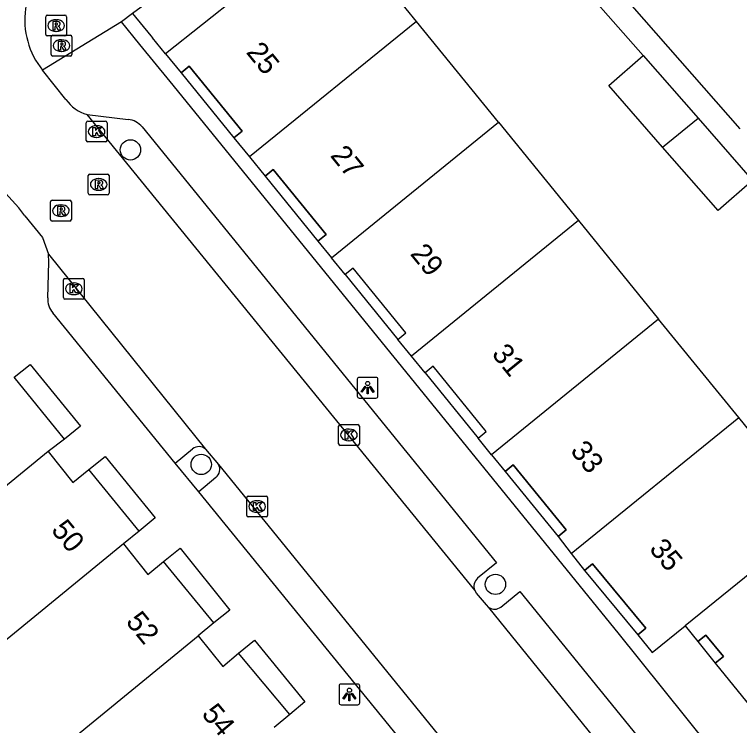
# Model space of a CAD drawing. Extents: x 161772 to 163123, y 383092 to 383917.
# Drawn here: x 162185.56 to 162220.42, y 383259.47 to 383293.68 of the extents above; entities that cross this region are included whole.
import ezdxf

# ---------------------------------------------------------------- set-up
doc = ezdxf.new("R2010")
doc.units = 0
for name, color, linetype in [('IMGEO_Boom', 7, 'Continuous'), ('IMGEO_Hek', 7, 'Continuous'), ('IMGEO_Kolk', 7, 'Continuous'), ('IMGEO_Lichtpunt', 7, 'Continuous'), ('IMGEO_Muur', 7, 'Continuous'), ('IMGEO_Pand', 7, 'Continuous'), ('IMGEO_Pand_nummerreeks', 7, 'Continuous'), ('IMGEO_Pand_overbouw', 7, 'Continuous'), ('IMGEO_Parkeervlak_open', 7, 'Continuous'), ('IMGEO_Rijbaan_lokaal_open', 7, 'Continuous'), ('IMGEO_Rioolput', 7, 'Continuous'), ('IMGEO_Voetpad_open', 7, 'Continuous')]:
    doc.layers.add(name, color=color, linetype=linetype)

msp = doc.modelspace()

# ---------------------------------------------------------------- linework, layer by layer
at = {"layer": 'IMGEO_Boom'}
for centre in [(162191.132, 383287.163), (162194.54, 383272.031), (162208.682, 383266.259)]:
    msp.add_circle(centre, 0.489, dxfattribs=at)
at = {"layer": 'IMGEO_Hek'}
msp.add_lwpolyline([(162192.823, 383291.783), (162192.195, 383292.557)], dxfattribs=at)
at = {"layer": 'IMGEO_Kolk'}
for p, q in [((162189.084, 383288.544), (162189.936, 383288.544)), ((162189.009, 383287.618), (162189.009, 383288.47)), ((162189.497, 383288.324), (162189.522, 383288.324)), ((162190.01, 383288.47), (162190.01, 383287.618)), ((162189.936, 383287.544), (162189.084, 383287.544)), ((162189.52, 383287.764), (162189.495, 383287.764)), ((162187.909, 383280.056), (162187.909, 383280.908)), ((162187.984, 383280.982), (162188.836, 383280.982)), ((162188.91, 383280.908), (162188.91, 383280.056)), ((162188.397, 383280.762), (162188.422, 383280.762)), ((162188.42, 383280.202), (162188.395, 383280.202)), ((162188.836, 383279.982), (162187.984, 383279.982)), ((162201.14, 383273.022), (162201.14, 383273.874)), ((162201.215, 383273.948), (162202.067, 383273.948)), ((162202.141, 383273.874), (162202.141, 383273.022)), ((162201.628, 383273.728), (162201.653, 383273.728)), ((162202.067, 383272.948), (162201.215, 383272.948)), ((162201.651, 383273.168), (162201.626, 383273.168)), ((162196.725, 383269.579), (162196.725, 383270.431)), ((162196.8, 383270.505), (162197.652, 383270.505)), ((162197.726, 383270.431), (162197.726, 383269.579)), ((162197.213, 383270.285), (162197.238, 383270.285)), ((162197.236, 383269.725), (162197.211, 383269.725)), ((162197.652, 383269.505), (162196.8, 383269.505))]:
    msp.add_line(p, q, dxfattribs=at)
for points in [[(162189.084, 383288.544), (162189.936, 383288.544)], [(162189.009, 383287.618), (162189.009, 383288.47)], [(162189.33, 383288.244), (162189.453, 383288.244), (162189.453, 383288.093), (162189.583, 383288.244), (162189.747, 383288.244), (162189.601, 383288.093), (162189.754, 383287.844), (162189.602, 383287.844), (162189.517, 383288.008), (162189.453, 383287.941), (162189.453, 383287.844), (162189.33, 383287.844), (162189.33, 383288.244)], [(162190.01, 383288.47), (162190.01, 383287.618)], [(162189.936, 383287.544), (162189.084, 383287.544)], [(162187.909, 383280.056), (162187.909, 383280.908)], [(162187.984, 383280.982), (162188.836, 383280.982)], [(162188.91, 383280.908), (162188.91, 383280.056)], [(162188.23, 383280.682), (162188.353, 383280.682), (162188.353, 383280.531), (162188.483, 383280.682), (162188.647, 383280.682), (162188.501, 383280.531), (162188.654, 383280.282), (162188.502, 383280.282), (162188.417, 383280.446), (162188.353, 383280.379), (162188.353, 383280.282), (162188.23, 383280.282), (162188.23, 383280.682)], [(162188.836, 383279.982), (162187.984, 383279.982)], [(162201.14, 383273.022), (162201.14, 383273.874)], [(162201.215, 383273.948), (162202.067, 383273.948)], [(162202.141, 383273.874), (162202.141, 383273.022)], [(162201.461, 383273.648), (162201.584, 383273.648), (162201.584, 383273.497), (162201.714, 383273.648), (162201.878, 383273.648), (162201.732, 383273.497), (162201.885, 383273.248), (162201.733, 383273.248), (162201.648, 383273.412), (162201.584, 383273.345), (162201.584, 383273.248), (162201.461, 383273.248), (162201.461, 383273.648)], [(162202.067, 383272.948), (162201.215, 383272.948)], [(162196.725, 383269.579), (162196.725, 383270.431)], [(162196.8, 383270.505), (162197.652, 383270.505)], [(162197.726, 383270.431), (162197.726, 383269.579)], [(162197.046, 383270.205), (162197.169, 383270.205), (162197.169, 383270.054), (162197.299, 383270.205), (162197.463, 383270.205), (162197.317, 383270.054), (162197.47, 383269.805), (162197.318, 383269.805), (162197.233, 383269.969), (162197.169, 383269.902), (162197.169, 383269.805), (162197.046, 383269.805), (162197.046, 383270.205)], [(162197.652, 383269.505), (162196.8, 383269.505)]]:
    msp.add_lwpolyline(points, dxfattribs=at)
for centre, start, end in [((162189.086, 383288.468), 91.552, 178.448), ((162189.086, 383288.468), 91.552, 178.448), ((162189.934, 383288.468), 1.552, 88.448), ((162189.934, 383288.468), 1.552, 88.448), ((162189.086, 383287.62), 181.552, 268.448), ((162189.086, 383287.62), 181.552, 268.448), ((162189.934, 383287.62), 271.552, 358.448), ((162189.934, 383287.62), 271.552, 358.448), ((162187.986, 383280.906), 91.552, 178.448), ((162187.986, 383280.906), 91.552, 178.448), ((162188.834, 383280.906), 1.552, 88.448), ((162188.834, 383280.906), 1.552, 88.448), ((162187.986, 383280.058), 181.552, 268.448), ((162187.986, 383280.058), 181.552, 268.448), ((162188.834, 383280.058), 271.552, 358.448), ((162188.834, 383280.058), 271.552, 358.448), ((162201.217, 383273.872), 91.552, 178.448), ((162201.217, 383273.872), 91.552, 178.448), ((162202.065, 383273.872), 1.552, 88.448), ((162202.065, 383273.872), 1.552, 88.448), ((162201.217, 383273.024), 181.552, 268.448), ((162201.217, 383273.024), 181.552, 268.448), ((162202.065, 383273.024), 271.552, 358.448), ((162202.065, 383273.024), 271.552, 358.448), ((162196.802, 383270.429), 91.552, 178.448), ((162196.802, 383270.429), 91.552, 178.448), ((162197.65, 383270.429), 1.552, 88.448), ((162197.65, 383270.429), 1.552, 88.448), ((162196.802, 383269.581), 181.552, 268.448), ((162196.802, 383269.581), 181.552, 268.448), ((162197.65, 383269.581), 271.552, 358.448), ((162197.65, 383269.581), 271.552, 358.448)]:
    msp.add_arc(centre, 0.0765, start, end, dxfattribs=at)
for centre, major_axis, ratio, start_param, end_param in [((162189.496, 383288.044), (-0.387, 0.002), 0.722429, 4.712389, 7.853982), ((162189.521, 383288.044), (-0.39, 0.002), 0.717154, 1.570796, 4.712389), ((162188.396, 383280.482), (-0.387, 0.002), 0.722429, 4.712389, 7.853982), ((162188.421, 383280.482), (-0.39, 0.002), 0.717154, 1.570796, 4.712389), ((162201.627, 383273.448), (-0.387, 0.002), 0.722429, 4.712389, 7.853982), ((162201.652, 383273.448), (-0.39, 0.002), 0.717154, 1.570796, 4.712389), ((162197.212, 383270.005), (-0.387, 0.002), 0.722429, 4.712389, 7.853982), ((162197.237, 383270.005), (-0.39, 0.002), 0.717154, 1.570796, 4.712389)]:
    msp.add_ellipse(centre, major_axis=major_axis, ratio=ratio, start_param=start_param, end_param=end_param, dxfattribs=at)
at = {"layer": 'IMGEO_Lichtpunt'}
for p, q in [((162202.038, 383276.124), (162202.038, 383275.317)), ((162202.038, 383276.124), (162202.038, 383275.317)), ((162202.94, 383276.219), (162202.132, 383276.219)), ((162202.94, 383276.219), (162202.132, 383276.219)), ((162203.034, 383275.317), (162203.034, 383276.124)), ((162203.034, 383275.317), (162203.034, 383276.124)), ((162202.132, 383275.223), (162202.94, 383275.223)), ((162202.132, 383275.223), (162202.94, 383275.223)), ((162201.165, 383261.369), (162201.165, 383260.562)), ((162201.165, 383261.369), (162201.165, 383260.562)), ((162202.067, 383261.464), (162201.259, 383261.464)), ((162202.067, 383261.464), (162201.259, 383261.464)), ((162202.161, 383260.562), (162202.161, 383261.369)), ((162202.161, 383260.562), (162202.161, 383261.369)), ((162201.259, 383260.468), (162202.067, 383260.468)), ((162201.259, 383260.468), (162202.067, 383260.468))]:
    msp.add_line(p, q, dxfattribs=at)
for points in [[(162202.412, 383275.788), (162202.451, 383275.76), (162202.263, 383275.498), (162202.225, 383275.525), (162202.412, 383275.788)], [(162202.514, 383275.74), (162202.561, 383275.74), (162202.561, 383275.418), (162202.514, 383275.418), (162202.514, 383275.74)], [(162202.624, 383275.76), (162202.662, 383275.787), (162202.849, 383275.525), (162202.81, 383275.497), (162202.624, 383275.76)], [(162201.539, 383261.033), (162201.578, 383261.005), (162201.39, 383260.743), (162201.352, 383260.77), (162201.539, 383261.033)], [(162201.641, 383260.985), (162201.688, 383260.985), (162201.688, 383260.663), (162201.641, 383260.663), (162201.641, 383260.985)], [(162201.751, 383261.005), (162201.789, 383261.032), (162201.976, 383260.77), (162201.937, 383260.742), (162201.751, 383261.005)]]:
    msp.add_lwpolyline(points, dxfattribs=at)
for centre in [(162202.537, 383275.922), (162201.664, 383261.167)]:
    msp.add_circle(centre, 0.0994, dxfattribs=at)
for centre, start, end in [((162202.132, 383276.124), 90, 180), ((162202.132, 383276.124), 90, 180), ((162202.94, 383276.124), 0, 90), ((162202.94, 383276.124), 0, 90), ((162202.132, 383275.317), 180, 270), ((162202.132, 383275.317), 180, 270), ((162202.94, 383275.317), 270, 0), ((162202.94, 383275.317), 270, 360), ((162201.259, 383261.369), 90, 180), ((162201.259, 383261.369), 90, 180), ((162202.067, 383261.369), 0, 90), ((162202.067, 383261.369), 0, 90), ((162201.259, 383260.562), 180, 270), ((162201.259, 383260.562), 180, 270), ((162202.067, 383260.562), 270, 0), ((162202.067, 383260.562), 270, 360)]:
    msp.add_arc(centre, 0.0946, start, end, dxfattribs=at)
at = {"layer": 'IMGEO_Muur'}
for points in [[(162211.829, 383296.212), (162215.786, 383291.702)], [(162191.239, 383293.73), (162192.116, 383292.653)], [(162192.116, 383292.653), (162192.195, 383292.557)]]:
    msp.add_lwpolyline(points, dxfattribs=at)
at = {"layer": 'IMGEO_Pand'}
for points in [[(162204.889, 383293.346), (162200.915, 383298.238), (162196.384, 383294.623), (162192.823, 383291.783), (162193.568, 383290.868), (162193.956, 383291.183), (162196.499, 383288.055), (162196.11, 383287.74), (162196.86, 383286.822)], [(162220.454, 383288.176), (162214.105, 383295.431), (162215.253, 383296.438)], [(162204.889, 383293.346), (162196.86, 383286.822)], [(162208.833, 383288.492), (162204.889, 383293.346)], [(162216.718, 383287.293), (162214.13, 383290.254), (162215.786, 383291.702)], [(162215.786, 383291.702), (162218.424, 383288.683)], [(162216.718, 383287.293), (162218.424, 383288.683)], [(162218.424, 383288.683), (162221.042, 383285.688)], [(162200.804, 383281.967), (162208.833, 383288.492)], [(162208.833, 383288.492), (162212.673, 383283.766)], [(162221.042, 383285.688), (162219.386, 383284.24), (162216.718, 383287.293)], [(162196.86, 383286.822), (162197.61, 383285.904), (162197.998, 383286.219), (162200.538, 383283.085), (162200.149, 383282.77), (162200.804, 383281.967)], [(162212.673, 383283.766), (162204.645, 383277.242)], [(162212.673, 383283.766), (162216.528, 383279.023)], [(162204.645, 383277.242), (162203.993, 383278.043), (162204.381, 383278.359), (162201.847, 383281.479), (162201.458, 383281.164), (162200.804, 383281.967)], [(162216.528, 383279.023), (162208.497, 383272.497)], [(162220.378, 383274.284), (162216.528, 383279.023)], [(162208.497, 383272.497), (162207.846, 383273.3), (162208.234, 383273.616), (162205.685, 383276.756), (162205.297, 383276.44), (162204.645, 383277.242)], [(162187.958, 383273.248), (162185.552, 383276.224)], [(162212.325, 383267.74), (162220.378, 383274.284)], [(162224.011, 383269.814), (162220.378, 383274.284)], [(162187.958, 383273.248), (162187.184, 383272.647)], [(162187.184, 383272.647), (162178.634, 383265.66)], [(162187.184, 383272.647), (162188.37, 383271.163), (162189.127, 383271.784)], [(162208.497, 383272.497), (162209.148, 383271.694), (162209.537, 383272.009), (162212.08, 383268.875), (162211.691, 383268.56), (162212.325, 383267.74)], [(162191.556, 383268.824), (162189.127, 383271.784)], [(162224.011, 383269.814), (162224.269, 383269.497), (162217.802, 383264.259)], [(162191.556, 383268.824), (162190.798, 383268.203)], [(162190.798, 383268.203), (162182.258, 383261.215)], [(162190.798, 383268.203), (162191.967, 383266.739), (162192.725, 383267.361)], [(162212.325, 383267.74), (162212.958, 383266.92), (162213.342, 383267.24), (162215.919, 383264.153), (162215.535, 383263.833), (162216.219, 383262.977), (162217.802, 383264.259)], [(162195.151, 383264.404), (162192.725, 383267.361)], [(162195.151, 383264.404), (162194.393, 383263.783)], [(162217.802, 383264.259), (162218.413, 383263.505), (162218.801, 383263.82), (162219.639, 383262.787), (162219.25, 383262.472), (162221.604, 383259.566)], [(162181.976, 383253.618), (162194.393, 383263.783)], [(162194.393, 383263.783), (162195.584, 383262.315), (162196.337, 383262.943)], [(162198.791, 383259.998), (162196.337, 383262.943)], [(162198.791, 383259.998), (162198.038, 383259.371)]]:
    msp.add_lwpolyline(points, dxfattribs=at)
at = {"layer": 'IMGEO_Pand_overbouw'}
for points in [[(162196.11, 383287.74), (162196.499, 383288.055), (162193.956, 383291.183), (162193.568, 383290.868)], [(162200.149, 383282.77), (162200.538, 383283.085), (162197.998, 383286.219), (162197.61, 383285.904)], [(162203.993, 383278.043), (162204.381, 383278.359), (162201.847, 383281.479), (162201.458, 383281.164)], [(162205.297, 383276.44), (162207.846, 383273.3), (162208.234, 383273.616), (162205.685, 383276.756)], [(162209.148, 383271.694), (162211.691, 383268.56), (162212.08, 383268.875), (162209.537, 383272.009)], [(162215.535, 383263.833), (162215.919, 383264.153), (162213.342, 383267.24), (162212.958, 383266.92)], [(162218.413, 383263.505), (162219.25, 383262.472), (162219.639, 383262.787), (162218.801, 383263.82)]]:
    msp.add_lwpolyline(points, close=True, dxfattribs=at)
at = {"layer": 'IMGEO_Parkeervlak_open'}
for points in [[(162193.292, 383272.097), (162194.121, 383272.774)], [(162195.241, 383271.404), (162194.417, 383270.712)]]:
    msp.add_lwpolyline(points, dxfattribs=at)
for centre, start, end in [((162194.432, 383272.391), 50.2561, 129.0117), ((162194.939, 383271.794), 307.7254, 28.6724)]:
    msp.add_arc(centre, 0.493, start, end, dxfattribs=at)
at = {"layer": 'IMGEO_Rijbaan_lokaal_open'}
for points in [[(162188.036, 383289.589), (162186.912, 383290.992)], [(162207.69, 383265.974), (162189.054, 383288.859)], [(162186.063, 383283.993), (162186.904, 383282.951), (162187.192, 383282.14)], [(162187.192, 383282.14), (162194.747, 383272.77)], [(162194.747, 383272.77), (162195.372, 383272.031)], [(162195.372, 383272.031), (162210.75, 383253.091)], [(162208.372, 383265.153), (162208.258, 383265.276), (162207.777, 383265.84), (162207.69, 383265.974)], [(162227.262, 383241.79), (162208.372, 383265.153)]]:
    msp.add_lwpolyline(points, dxfattribs=at)
for centre, radius, start, end in [((162189.908, 383293.418), 3.855, 125.129, 218.9935), ((162189.556, 383290.634), 1.844, 214.5014, 254.2106), ((162178.954, 383278.748), 8.834, 36.4217, 48.8206)]:
    msp.add_arc(centre, radius, start, end, dxfattribs=at)
at = {"layer": 'IMGEO_Rioolput'}
for p, q in [((162187.06, 383292.716), (162187.06, 383293.568)), ((162187.135, 383293.642), (162187.987, 383293.642)), ((162187.548, 383293.422), (162187.573, 383293.422)), ((162188.061, 383293.568), (162188.061, 383292.716)), ((162187.571, 383292.862), (162187.546, 383292.862)), ((162187.987, 383292.642), (162187.135, 383292.642)), ((162187.322, 383291.753), (162187.322, 383292.605)), ((162187.397, 383292.679), (162188.249, 383292.679)), ((162187.81, 383292.459), (162187.835, 383292.459)), ((162188.323, 383292.605), (162188.323, 383291.753)), ((162188.249, 383291.679), (162187.397, 383291.679)), ((162187.833, 383291.899), (162187.808, 383291.899)), ((162189.107, 383285.073), (162189.107, 383285.925)), ((162189.182, 383285.999), (162190.034, 383285.999)), ((162189.595, 383285.779), (162189.62, 383285.779)), ((162190.108, 383285.925), (162190.108, 383285.073)), ((162189.618, 383285.219), (162189.593, 383285.219)), ((162187.367, 383284.739), (162188.219, 383284.739)), ((162190.034, 383284.999), (162189.182, 383284.999)), ((162187.292, 383283.813), (162187.292, 383284.665)), ((162187.78, 383284.519), (162187.805, 383284.519)), ((162188.293, 383284.665), (162188.293, 383283.813)), ((162188.219, 383283.739), (162187.367, 383283.739)), ((162187.803, 383283.959), (162187.778, 383283.959))]:
    msp.add_line(p, q, dxfattribs=at)
for points in [[(162187.06, 383292.716), (162187.06, 383293.568)], [(162187.135, 383293.642), (162187.987, 383293.642)], [(162188.061, 383293.568), (162188.061, 383292.716)], [(162187.649, 383293.34), (162187.397, 383293.342), (162187.397, 383292.942)], [(162187.397, 383292.942), (162187.521, 383292.942), (162187.521, 383293.104), (162187.532, 383293.104)], [(162187.575, 383293.261), (162187.521, 383293.261), (162187.521, 383293.18)], [(162187.521, 383293.18), (162187.573, 383293.18)], [(162187.579, 383293.075), (162187.65, 383292.942), (162187.79, 383292.942), (162187.725, 383293.068)], [(162187.987, 383292.642), (162187.135, 383292.642)], [(162187.322, 383291.753), (162187.322, 383292.605)], [(162187.397, 383292.679), (162188.249, 383292.679)], [(162187.911, 383292.377), (162187.659, 383292.379), (162187.659, 383291.979)], [(162188.323, 383292.605), (162188.323, 383291.753)], [(162187.659, 383291.979), (162187.783, 383291.979), (162187.783, 383292.141), (162187.794, 383292.141)], [(162187.837, 383292.298), (162187.783, 383292.298), (162187.783, 383292.217)], [(162187.783, 383292.217), (162187.835, 383292.217)], [(162187.841, 383292.112), (162187.912, 383291.979), (162188.052, 383291.979), (162187.987, 383292.105)], [(162188.249, 383291.679), (162187.397, 383291.679)], [(162189.107, 383285.073), (162189.107, 383285.925)], [(162189.182, 383285.999), (162190.034, 383285.999)], [(162190.108, 383285.925), (162190.108, 383285.073)], [(162189.696, 383285.697), (162189.444, 383285.699), (162189.444, 383285.299)], [(162189.444, 383285.299), (162189.568, 383285.299), (162189.568, 383285.461), (162189.579, 383285.461)], [(162189.622, 383285.618), (162189.568, 383285.618), (162189.568, 383285.537)], [(162189.568, 383285.537), (162189.62, 383285.537)], [(162189.626, 383285.432), (162189.697, 383285.299), (162189.837, 383285.299), (162189.772, 383285.425)], [(162187.367, 383284.739), (162188.219, 383284.739)], [(162190.034, 383284.999), (162189.182, 383284.999)], [(162187.292, 383283.813), (162187.292, 383284.665)], [(162187.881, 383284.437), (162187.629, 383284.439), (162187.629, 383284.039)], [(162187.807, 383284.358), (162187.753, 383284.358), (162187.753, 383284.277)], [(162188.293, 383284.665), (162188.293, 383283.813)], [(162187.629, 383284.039), (162187.753, 383284.039), (162187.753, 383284.201), (162187.764, 383284.201)], [(162187.753, 383284.277), (162187.805, 383284.277)], [(162187.811, 383284.172), (162187.882, 383284.039), (162188.022, 383284.039), (162187.957, 383284.165)], [(162188.219, 383283.739), (162187.367, 383283.739)]]:
    msp.add_lwpolyline(points, dxfattribs=at)
for centre, radius, start, end in [((162187.137, 383293.566), 0.0765, 91.552, 178.448), ((162187.137, 383293.566), 0.0765, 91.552, 178.448), ((162187.985, 383293.566), 0.0765, 1.552, 88.448), ((162187.985, 383293.566), 0.0765, 1.552, 88.448), ((162187.531, 383293.051), 0.0533, 26.0293, 88.6989), ((162187.557, 383293.369), 0.19, 274.7715, 282.9687), ((162187.581, 383293.165), 0.0964, 77.0061, 93.1865), ((162187.595, 383293.222), 0.0378, 276.6634, 79.6772), ((162187.648, 383293.23), 0.109, 350.3612, 89.416), ((162187.646, 383293.23), 0.112, 277.5842, 350.9817), ((162187.63, 383293.015), 0.108, 29.5134, 73.7905), ((162187.137, 383292.718), 0.0765, 181.552, 268.448), ((162187.137, 383292.718), 0.0765, 181.552, 268.448), ((162187.985, 383292.718), 0.0765, 271.552, 358.448), ((162187.985, 383292.718), 0.0765, 271.552, 358.448), ((162187.399, 383292.603), 0.0765, 91.552, 178.448), ((162187.399, 383292.603), 0.0765, 91.552, 178.448), ((162187.91, 383292.267), 0.109, 350.3612, 89.416), ((162188.247, 383292.603), 0.0765, 1.552, 88.448), ((162188.247, 383292.603), 0.0765, 1.552, 88.448), ((162187.793, 383292.088), 0.0533, 26.0293, 88.6989), ((162187.819, 383292.406), 0.19, 274.7715, 282.9687), ((162187.843, 383292.202), 0.0964, 77.0061, 93.1865), ((162187.857, 383292.259), 0.0378, 276.6634, 79.6772), ((162187.908, 383292.267), 0.112, 277.5842, 350.9817), ((162187.892, 383292.052), 0.108, 29.5134, 73.7905), ((162187.399, 383291.755), 0.0765, 181.552, 268.448), ((162187.399, 383291.755), 0.0765, 181.552, 268.448), ((162188.247, 383291.755), 0.0765, 271.552, 358.448), ((162188.247, 383291.755), 0.0765, 271.552, 358.448), ((162189.184, 383285.923), 0.0765, 91.552, 178.448), ((162189.184, 383285.923), 0.0765, 91.552, 178.448), ((162190.032, 383285.923), 0.0765, 1.552, 88.448), ((162190.032, 383285.923), 0.0765, 1.552, 88.448), ((162189.578, 383285.408), 0.0533, 26.0293, 88.6989), ((162189.604, 383285.726), 0.19, 274.7715, 282.9687), ((162189.628, 383285.522), 0.0964, 77.0061, 93.1865), ((162189.642, 383285.579), 0.0378, 276.6634, 79.6772), ((162189.695, 383285.587), 0.109, 350.3612, 89.416), ((162189.693, 383285.587), 0.112, 277.5842, 350.9817), ((162189.677, 383285.372), 0.108, 29.5134, 73.7905), ((162189.184, 383285.075), 0.0765, 181.552, 268.448), ((162189.184, 383285.075), 0.0765, 181.552, 268.448), ((162190.032, 383285.075), 0.0765, 271.552, 358.448), ((162190.032, 383285.075), 0.0765, 271.552, 358.448), ((162187.369, 383284.663), 0.0765, 91.552, 178.448), ((162187.369, 383284.663), 0.0765, 91.552, 178.448), ((162188.217, 383284.663), 0.0765, 1.552, 88.448), ((162188.217, 383284.663), 0.0765, 1.552, 88.448), ((162187.813, 383284.262), 0.0964, 77.0061, 93.1865), ((162187.827, 383284.319), 0.0378, 276.6634, 79.6772), ((162187.88, 383284.327), 0.109, 350.3612, 89.416), ((162187.763, 383284.148), 0.0533, 26.0293, 88.6989), ((162187.789, 383284.466), 0.19, 274.7715, 282.9687), ((162187.878, 383284.327), 0.112, 277.5842, 350.9817), ((162187.862, 383284.112), 0.108, 29.5134, 73.7905), ((162187.369, 383283.815), 0.0765, 181.552, 268.448), ((162187.369, 383283.815), 0.0765, 181.552, 268.448), ((162188.217, 383283.815), 0.0765, 271.552, 358.448), ((162188.217, 383283.815), 0.0765, 271.552, 358.448)]:
    msp.add_arc(centre, radius, start, end, dxfattribs=at)
for centre, major_axis, ratio, start_param, end_param in [((162187.547, 383293.142), (-0.387, 0.002), 0.722429, 4.712389, 7.853982), ((162187.572, 383293.142), (-0.39, 0.002), 0.717154, 1.570796, 4.712389), ((162187.809, 383292.179), (-0.387, 0.002), 0.722429, 4.712389, 7.853982), ((162187.834, 383292.179), (-0.39, 0.002), 0.717154, 1.570796, 4.712389), ((162189.594, 383285.499), (-0.387, 0.002), 0.722429, 4.712389, 7.853982), ((162189.619, 383285.499), (-0.39, 0.002), 0.717154, 1.570796, 4.712389), ((162187.779, 383284.239), (-0.387, 0.002), 0.722429, 4.712389, 7.853982), ((162187.804, 383284.239), (-0.39, 0.002), 0.717154, 1.570796, 4.712389)]:
    msp.add_ellipse(centre, major_axis=major_axis, ratio=ratio, start_param=start_param, end_param=end_param, dxfattribs=at)
at = {"layer": 'IMGEO_Voetpad_open'}
for points in [[(162205.114, 383303.895), (162191.239, 383293.73), (162190.698, 383293.319)], [(162211.829, 383296.212), (162215.786, 383291.702)], [(162190.698, 383293.319), (162186.912, 383290.992)], [(162233.154, 383245.306), (162230.913, 383243.565), (162214.58, 383263.922), (162193.043, 383290.448), (162191.59, 383292.229), (162190.698, 383293.319)], [(162189.054, 383288.859), (162191.027, 383288.631)], [(162191.695, 383288.267), (162208.736, 383267.292), (162207.827, 383266.557)], [(162187.163, 383280.046), (162187.209, 383281.762), (162187.192, 383282.14)], [(162193.292, 383272.097), (162187.405, 383279.328)], [(162185.552, 383276.224), (162186.318, 383276.833), (162188.735, 383273.863), (162187.958, 383273.248)], [(162189.127, 383271.784), (162189.915, 383272.411), (162192.325, 383269.453), (162191.556, 383268.824)], [(162194.417, 383270.712), (162193.292, 383272.097)], [(162209.342, 383252.374), (162194.417, 383270.712)], [(162192.725, 383267.361), (162193.522, 383267.994), (162195.92, 383265.02), (162195.151, 383264.404)], [(162208.938, 383265.167), (162209.855, 383265.916), (162227.198, 383244.566)], [(162196.337, 383262.943), (162197.104, 383263.574), (162199.518, 383260.601), (162198.791, 383259.998)]]:
    msp.add_lwpolyline(points, dxfattribs=at)
for centre, radius, start, end in [((162190.895, 383287.593), 1.046, 40.0958, 82.7313), ((162188.049, 383279.945), 0.892, 173.4977, 223.7548), ((162208.146, 383266.174), 0.498, 129.8205, 203.7313), ((162208.646, 383265.52), 0.458, 233.2197, 309.6141)]:
    msp.add_arc(centre, radius, start, end, dxfattribs=at)

# ---------------------------------------------------------------- texts
at = {"layer": 'IMGEO_Pand_nummerreeks'}
for s, rotation, p in [('25', 309.1145, (162196.663, 383291.848)), ('27', 309.0149, (162200.707, 383286.878)), ('29', 309.0853, (162204.549, 383282.149)), ('31', 309.0699, (162208.466, 383277.328)), ('33', 309.0529, (162212.246, 383272.669)), ('50', 309.362, (162187.285, 383268.858)), ('35', 309.8453, (162216.038, 383267.944)), ('52', 309.3685, (162190.876, 383264.444)), ('54', 309.8052, (162194.517, 383260.003))]:
    msp.add_text(s, height=1, rotation=rotation, dxfattribs=at).set_placement(p)

doc.saveas('drawing.dxf')
